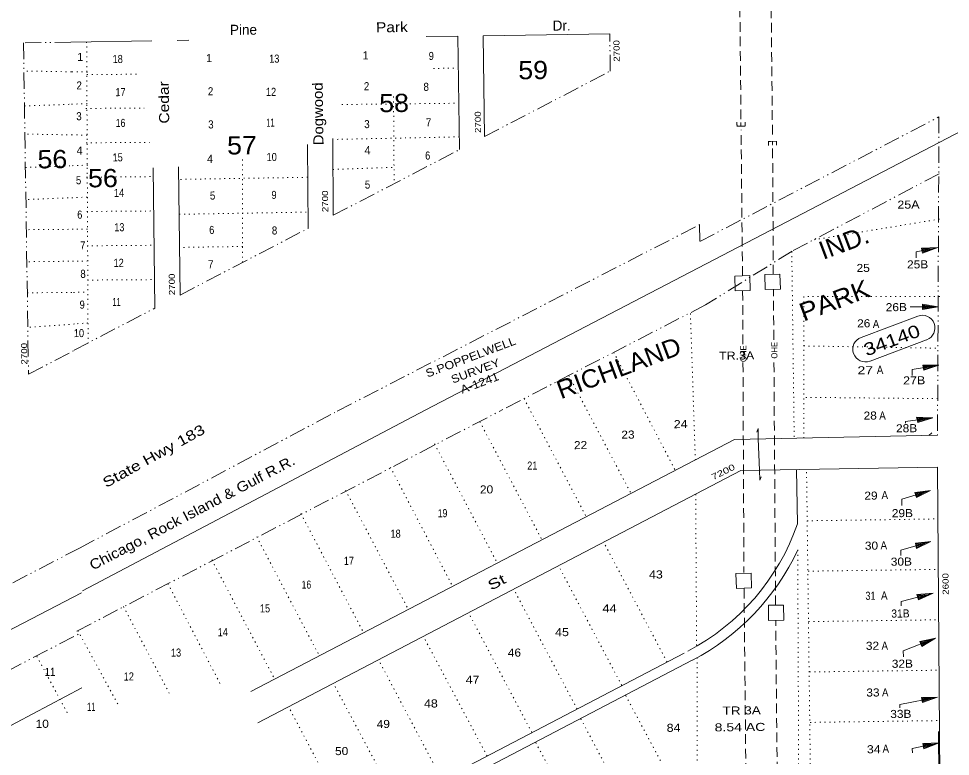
# Model space of a CAD drawing. Extents: x 2356373 to 2371954, y 6966197 to 6989612.
# Drawn here: x 2359847 to 2361692, y 6976147 to 6977607 of the extents above; entities that cross this region are included whole.
import ezdxf

# ---------------------------------------------------------------- set-up
doc = ezdxf.new("R2010")
doc.units = 0
doc.header["$LTSCALE"] = 6.4
for name, pattern in [('DASH_DOUBLE_DOT', [9.2, 5, -1.2, 0.3, -1.2, 0.3, -1.2]), ('DOTTED', [1.5, 0.3, -1.2]), ('MEDIUM_DASHED', [4.5, 3, -1.5])]:
    doc.linetypes.add(name, pattern=pattern)
for name, color, linetype in [('10', 7, 'Continuous'), ('11', 7, 'Continuous'), ('18', 7, 'Continuous'), ('20', 7, 'Continuous'), ('22', 7, 'Continuous'), ('24', 7, 'Continuous'), ('31', 7, 'Continuous'), ('32', 7, 'Continuous'), ('47', 7, 'Continuous')]:
    doc.layers.add(name, color=color, linetype=linetype)
for name, color, linetype, lineweight in [('12', 7, 'Continuous', 13), ('13', 7, 'Continuous', 13), ('15', 7, 'Continuous', 13), ('16', 7, 'DOTTED', 13), ('17', 7, 'Continuous', 13), ('19', 7, 'Continuous', 13), ('35', 7, 'DOTTED', 13), ('42', 7, 'Continuous', 13), ('43', 7, 'Continuous', 13), ('6', 7, 'DOTTED', 13), ('63', 7, 'Continuous', 13), ('7', 7, 'Continuous', 13)]:
    doc.layers.add(name, color=color, linetype=linetype, lineweight=lineweight)

msp = doc.modelspace()

# ---------------------------------------------------------------- linework, layer by layer
at = {"layer": '12'}
for points in [[(2361623.704, 6977133.6), (2361623.591, 6977145.096), (2361666.494, 6977153.816), (2361634.513, 6977152.702), (2361636.613, 6977142.525), (2361666.494, 6977153.816)], [(2361611.665, 6977036.108), (2361667.644, 6977036.658), (2361636.605, 6977041.551), (2361636.707, 6977031.156), (2361667.644, 6977036.658)], [(2361615.993, 6976900.787), (2361615.879, 6976912.383), (2361668.779, 6976921.101), (2361636.786, 6976921.187), (2361638.887, 6976910.91), (2361668.779, 6976921.101)], [(2361602.924, 6976806.483), (2361602.891, 6976809.783), (2361656.806, 6976816.91), (2361624.804, 6976817.997), (2361626.906, 6976807.619), (2361656.806, 6976816.91)], [(2361595.525, 6976643.654), (2361595.407, 6976655.65), (2361652.219, 6976673.302), (2361621.269, 6976669), (2361624.366, 6976659.034), (2361652.219, 6976673.302)], [(2361593.502, 6976544.362), (2361593.4, 6976554.657), (2361653.21, 6976572.341), (2361622.256, 6976568.538), (2361624.355, 6976558.461), (2361653.21, 6976572.341)], [(2361594.476, 6976445.097), (2361594.393, 6976453.595), (2361657.217, 6976469.707), (2361625.252, 6976466.995), (2361628.351, 6976456.927), (2361657.217, 6976469.707)], [(2361598.468, 6976344.064), (2361598.351, 6976356.059), (2361662.09, 6976380.679), (2361631.161, 6976374.277), (2361635.257, 6976364.519), (2361662.09, 6976380.679)], [(2361591.462, 6976243.022), (2361591.395, 6976249.918), (2361666.232, 6976264.35), (2361634.249, 6976263.537), (2361636.348, 6976253.36), (2361666.232, 6976264.35)], [(2361616.328, 6976154.29), (2361616.244, 6976162.787), (2361669.123, 6976173.604), (2361637.143, 6976172.49), (2361639.244, 6976162.211), (2361669.123, 6976173.604)]]:
    msp.add_lwpolyline(points, dxfattribs=at)
for points in [[(2361657.514, 6977152.028), (2361636.525, 6977151.421), (2361638.594, 6977144.444)], [(2361649.533, 6977150.35), (2361638.539, 6977150.042), (2361639.573, 6977146.454)], [(2361658.648, 6977036.57), (2361637.62, 6977039.961), (2361637.692, 6977032.766)], [(2361650.651, 6977036.492), (2361639.638, 6977038.183), (2361639.673, 6977034.585)], [(2361659.796, 6976919.712), (2361638.8, 6976919.806), (2361639.869, 6976912.718)], [(2361651.811, 6976918.334), (2361640.815, 6976918.326), (2361640.85, 6976914.729)], [(2361647.821, 6976815.723), (2361626.818, 6976816.515), (2361627.886, 6976809.528)], [(2361639.834, 6976814.644), (2361628.832, 6976815.036), (2361628.869, 6976811.437)], [(2361644.246, 6976670.725), (2361623.28, 6976667.921), (2361625.345, 6976661.143)], [(2361636.271, 6976668.248), (2361625.29, 6976666.74), (2361626.324, 6976663.252)], [(2361645.237, 6976569.863), (2361623.267, 6976567.348), (2361625.334, 6976560.47)], [(2361636.262, 6976567.475), (2361625.279, 6976566.167), (2361626.314, 6976562.579)], [(2361649.24, 6976467.53), (2361627.264, 6976465.815), (2361629.332, 6976458.836)], [(2361640.263, 6976465.442), (2361629.275, 6976464.533), (2361630.31, 6976460.946)], [(2361654.125, 6976377.502), (2361633.171, 6976373.296), (2361635.236, 6976366.618)], [(2361646.155, 6976374.524), (2361635.181, 6976372.317), (2361636.215, 6976368.827)], [(2361657.252, 6976262.663), (2361636.261, 6976262.256), (2361637.329, 6976255.268)], [(2361649.269, 6976261.084), (2361638.275, 6976260.876), (2361639.31, 6976257.188)], [(2361660.144, 6976171.816), (2361639.156, 6976171.109), (2361641.224, 6976164.132)], [(2361652.163, 6976170.138), (2361641.169, 6976169.729), (2361642.205, 6976166.141)]]:
    msp.add_lwpolyline(points, close=True, dxfattribs=at)
at = {"layer": '13'}
msp.add_line((2361311.306, 6976775.427), (2361313.913, 6976713.569), dxfattribs=at)
for points in [[(2361311.306, 6976775.427), (2361311.109, 6976795.419), (2361308.176, 6976788.693)], [(2361313.913, 6976713.569), (2361314.108, 6976693.676), (2361317.043, 6976700.304)]]:
    msp.add_lwpolyline(points, dxfattribs=at)
at = {"layer": '15'}
for p, q in [((2360716.637, 6977572.072), (2360653.662, 6977571.099)), ((2360719.844, 6977347.363), (2360716.637, 6977572.072)), ((2361017.512, 6977576.626), (2360766.618, 6977572.762)), ((2360766.618, 6977572.762), (2360769.577, 6977373.245)), ((2360110.892, 6977562.722), (2359950.958, 6977560.252)), ((2360183.903, 6977563.865), (2360160.871, 6977563.513)), ((2360469.127, 6977369.507), (2360470.187, 6977217.545)), ((2360420.454, 6977191.663), (2360419.268, 6977357.354)), ((2360117.086, 6977033.824), (2360113.837, 6977311.227)), ((2360163.826, 6977313.234), (2360166.819, 6977059.707)), ((2361666.145, 6976782.311), (2361264.331, 6976774.066)), ((2361649.15, 6976782.143), (2361655.099, 6976787.202)), ((2361264.331, 6976774.066), (2360307.203, 6976275.03)), ((2360321.072, 6976213.459), (2361276.932, 6976712.707)), ((2361276.932, 6976712.707), (2361665.765, 6976719.124)), ((2361386.885, 6976714.486), (2361388.941, 6976606.934)), ((2361164.512, 6976351.397), (2359968.96, 6975727.517)), ((2359969.18, 6975705.127), (2361180.645, 6976337.36))]:
    msp.add_line(p, q, dxfattribs=at)
at = {"layer": '15', "linetype": 'DASH_DOUBLE_DOT'}
for p, q in [((2360470.187, 6977217.545), (2360719.844, 6977347.363)), ((2360166.819, 6977059.707), (2360420.454, 6977191.663)), ((2359956.946, 6976950.674), (2360117.086, 6977033.824)), ((2359962.407, 6976394.676), (2360805.874, 6976833.246))]:
    msp.add_line(p, q, dxfattribs=at)
at = {"layer": '15', "linetype": 'DOTTED'}
for p, q in [((2361415.737, 6976016.256), (2361406.876, 6976714.781)), ((2361389.449, 6976555.254), (2361391.74, 6976016.72))]:
    msp.add_line(p, q, dxfattribs=at)
at = {"layer": '15', "linetype": 'DASH_DOUBLE_DOT'}
for points in [[(2360769.577, 6977373.245), (2361018.238, 6977502.753), (2361017.512, 6977576.626)], [(2359968.787, 6976559.494), (2360477.992, 6976830.025), (2361195.174, 6977199.073), (2361195.502, 6977165.685), (2361668.955, 6977412.172), (2361666.145, 6976782.311)], [(2361669.06, 6977299.701), (2361378.639, 6977146.79), (2361206.734, 6977040.029), (2360805.874, 6976833.246)]]:
    msp.add_lwpolyline(points, dxfattribs=at)
at = {"layer": '15'}
msp.add_lwpolyline([(2361665.765, 6976719.124), (2361671.638, 6976019.37), (2361669.639, 6976019.35)], dxfattribs=at)
for radius, end in [(449.858, 340.94276), (469.852, 335.00276)]:
    msp.add_arc((2360963.61, 6976753.917), radius, 297.56276, end, dxfattribs=at)
at = {"layer": '16'}
for p, q in [((2361377.648, 6977145.98), (2361382.476, 6976776.485)), ((2361186.752, 6976733.415), (2361176.897, 6977024.34)), ((2361187.418, 6976665.638), (2361189.371, 6976365.038)), ((2361190.592, 6976342.557), (2361190.709, 6976025.242))]:
    msp.add_line(p, q, dxfattribs=at)
at = {"layer": '17'}
for p, q in [((2361515.281, 6976975.978), (2361626.838, 6977018.062)), ((2361532.737, 6976929.161), (2361644.292, 6976971.345))]:
    msp.add_line(p, q, dxfattribs=at)
for centre, start, end in [((2361636.065, 6976994.759), 290.56276, 110.56276), ((2361523.509, 6976952.565), 110.56276, 290.56276)]:
    msp.add_arc(centre, 24.992, start, end, dxfattribs=at)
at = {"layer": '35'}
for p, q in [((2359951.658, 6977501.462), (2359857.838, 6977502.982)), ((2359858.878, 6977433.742), (2359952.428, 6977437.272)), ((2359953.148, 6977376.582), (2359859.708, 6977378.272)), ((2359860.708, 6977312.082), (2359953.878, 6977315.602)), ((2359954.628, 6977252.312), (2359861.658, 6977248.632)), ((2359955.378, 6977189.822), (2359862.548, 6977189.032)), ((2359956.128, 6977126.732), (2359863.498, 6977125.632)), ((2359864.418, 6977064.172), (2359956.868, 6977064.942)), ((2359957.618, 6977002.462), (2359865.448, 6976995.762)), ((2359883.347, 6976344.984), (2359947.01, 6976226.635))]:
    msp.add_line(p, q, dxfattribs=at)
at = {"layer": '42'}
msp.add_line((2359810.865, 6976197.145), (2359972.087, 6976282.694), dxfattribs=at)
at = {"layer": '43', "linetype": 'DASH_DOUBLE_DOT'}
msp.add_line((2359039.674, 6975908.722), (2359970.797, 6976391.434), dxfattribs=at)
for points in [[(2359950.958, 6977560.252), (2359857.008, 6977558.602), (2359866.838, 6976902.872), (2359958.238, 6976950.572)], [(2359968.787, 6976559.494), (2357100.697, 6975070.244), (2357171.247, 6974940.094), (2358764.575, 6975766.106)]]:
    msp.add_lwpolyline(points, dxfattribs=at)
at = {"layer": '6'}
for p, q in [((2359981.945, 6977560.757), (2359984.798, 6976965.043)), ((2359981.945, 6977560.757), (2359984.798, 6976965.043)), ((2359983.534, 6977500.888), (2359951.535, 6977501.473)), ((2359983.534, 6977500.888), (2359951.535, 6977501.473)), ((2360718.26, 6977508.705), (2360665.466, 6977507.996)), ((2359982.584, 6977495.78), (2360085.318, 6977496.71)), ((2360589.441, 6977452.407), (2360590.538, 6977280.311)), ((2359952.166, 6977437.297), (2359983.146, 6977438.402)), ((2359980.242, 6977428.875), (2360095.628, 6977429.658)), ((2360487.262, 6977436.678), (2360718.943, 6977439.23)), ((2359982.761, 6977376.014), (2359952.761, 6977376.619)), ((2360719.596, 6977372.654), (2360468.714, 6977367.591)), ((2359980.909, 6977360.9), (2360106.055, 6977361.845)), ((2360290.154, 6977124.101), (2360290.471, 6977335.108)), ((2359953.361, 6977315.64), (2359984.342, 6977316.745)), ((2360469.294, 6977308.312), (2360590.221, 6977312.5)), ((2359981.576, 6977293.025), (2360113.531, 6977294.021)), ((2360419.461, 6977292.726), (2360163.572, 6977288.514)), ((2359982.964, 6977253.45), (2359953.982, 6977252.364)), ((2359982.964, 6977253.45), (2359953.982, 6977252.364)), ((2359982.243, 6977225.049), (2360115.198, 6977226.055)), ((2360165.249, 6977219.548), (2360420.139, 6977223.852)), ((2361669.942, 6977209.935), (2361421.41, 6977169.003)), ((2359983.586, 6977190.072), (2359954.596, 6977189.886)), ((2359983.586, 6977190.072), (2359954.596, 6977189.886)), ((2359982.911, 6977157.174), (2360115.865, 6977158.179)), ((2360290.841, 6977155.798), (2360165.892, 6977153.972)), ((2359984.205, 6977127.094), (2359955.216, 6977126.81)), ((2359983.577, 6977089.298), (2360116.533, 6977090.205)), ((2359955.822, 6977065.032), (2359983.814, 6977065.206)), ((2359984.41, 6977004.53), (2359956.436, 6977002.556)), ((2361025.133, 6976946.351), (2361146.963, 6976713.029)), ((2361401.477, 6976959.065), (2361666.91, 6976954.612)), ((2360936.167, 6976900.458), (2361059.438, 6976667.082)), ((2360847.749, 6976854.842), (2360970.913, 6976621.123)), ((2361666.463, 6976854.696), (2361402.478, 6976857.301)), ((2360760.039, 6976809.412), (2360883.388, 6976575.176)), ((2360670.577, 6976765.236), (2360794.863, 6976529.218)), ((2360583.051, 6976719.287), (2360706.337, 6976483.261)), ((2360494.528, 6976673.329), (2360618.812, 6976437.415)), ((2360406.002, 6976627.372), (2360530.287, 6976391.456)), ((2361407.875, 6976613.119), (2361666.769, 6976616.762)), ((2360318.476, 6976581.523), (2360442.763, 6976345.508)), ((2361130.693, 6976333.871), (2361005.4, 6976570.676)), ((2360229.952, 6976535.567), (2360354.237, 6976299.55)), ((2361041.174, 6976287.303), (2360915.881, 6976524.109)), ((2361409.855, 6976513.365), (2361667.75, 6976516.998)), ((2360245.862, 6976291.368), (2360142.43, 6976489.219)), ((2360952.654, 6976240.745), (2360827.362, 6976477.551)), ((2360054.905, 6976443.372), (2360146.613, 6976269.87)), ((2360863.135, 6976194.279), (2360737.843, 6976431.085)), ((2361410.835, 6976413.602), (2361667.729, 6976417.223)), ((2359964.397, 6976395.795), (2360045.054, 6976247.872)), ((2360774.616, 6976147.721), (2360648.323, 6976384.518)), ((2360685.098, 6976101.154), (2360559.805, 6976337.962)), ((2361412.812, 6976313.948), (2361670.71, 6976317.479)), ((2360596.579, 6976054.598), (2360470.286, 6976291.395)), ((2361180.763, 6976020.046), (2361048.359, 6976268.378)), ((2360507.06, 6976008.03), (2360381.768, 6976244.836)), ((2361091.245, 6975973.479), (2360959.839, 6976221.822)), ((2361413.793, 6976214.184), (2361669.689, 6976217.797)), ((2361002.725, 6975927.021), (2360870.321, 6976175.255))]:
    msp.add_line(p, q, dxfattribs=at)
at = {"layer": '6', "linetype": 'Continuous'}
msp.add_line((2361669.639, 6976019.35), (2361667.903, 6976196.085), dxfattribs=at)
at = {"layer": '6'}
msp.add_lwpolyline([(2361670.445, 6977056.879), (2361401.518, 6977056.738), (2361401.697, 6976776.885)], dxfattribs=at)
at = {"layer": '63'}
for p, q in [((2365622.181, 6979419.174), (2360651.928, 6976831.733)), ((2359973.619, 6976474.664), (2360651.928, 6976831.733)), ((2357137.337, 6975000.204), (2359971.947, 6976470.874))]:
    msp.add_line(p, q, dxfattribs=at)
at = {"layer": '7', "linetype": 'MEDIUM_DASHED'}
for p, q in [((2361336.367, 6977684.56), (2361339.45, 6977370.845)), ((2361277.102, 6977407.822), (2361274.596, 6977662.939)), ((2361280.147, 6977097.854), (2361277.31, 6977386.73)), ((2361339.656, 6977349.753), (2361341.099, 6977100.023)), ((2361280.416, 6977068.286), (2361280.891, 6976962.357)), ((2361342.055, 6976971.423), (2361341.4, 6977070.453)), ((2361345.533, 6976446.052), (2361342.333, 6976929.448)), ((2361281.053, 6976926.023), (2361282.914, 6976510.719)), ((2361283.227, 6976478.83), (2361289.347, 6975855.757)), ((2361351.308, 6975858.065), (2361345.828, 6976416.062))]:
    msp.add_line(p, q, dxfattribs=at)
at = {"layer": '7'}
for points in [[(2361264.73, 6977097.382), (2361265.64, 6977067.829), (2361295.453, 6977068.752), (2361294.543, 6977098.294)], [(2361324.339, 6977100.222), (2361325.249, 6977070.669), (2361355.062, 6977071.592), (2361354.152, 6977101.134)], [(2361267.157, 6976508.854), (2361268.068, 6976479.302), (2361297.88, 6976480.224), (2361296.969, 6976509.767)], [(2361331.538, 6976445.914), (2361331.833, 6976415.924), (2361361.822, 6976416.22), (2361361.526, 6976446.209)]]:
    msp.add_lwpolyline(points, close=True, dxfattribs=at)

# ---------------------------------------------------------------- texts
at = {"layer": '10', "width": 1.25}
msp.add_text('TR 3A', height=15.99, rotation=0.563, dxfattribs=at).set_placement((2361240.689, 6976229.479))
at = {"layer": '11', "width": 1.3}
msp.add_text('8.54 AC', height=15.99, rotation=0.563, dxfattribs=at).set_placement((2361225.018, 6976196.333))
at = {"layer": '12'}
for s, p in [('1', (2359963.325, 6977522.684)), ('1', (2359963.325, 6977522.684)), ('1', (2360218.279, 6977520.489)), ('1', (2360528.142, 6977525.833)), ('4', (2359962.144, 6977337.522)), ('4', (2359962.144, 6977337.522)), ('4', (2360531.985, 6977338.32)), ('4', (2360220.236, 6977321.161))]:
    msp.add_text(s, height=15.99, rotation=0.563, dxfattribs=at).set_placement(p)
for s, width, p in [('18', 0.85, (2360033.345, 6977518.672)), ('13', 0.85, (2360343.255, 6977519.317)), ('9', 0.85, (2360659.118, 6977524.72)), ('2', 0.9, (2359961.878, 6977466.385)), ('2', 0.9, (2359961.878, 6977466.385)), ('2', 0.9, (2360530.741, 6977464.874)), ('8', 0.9, (2360648.722, 6977463.634)), ('17', 0.85, (2360038.988, 6977453.145)), ('2', 0.9, (2360221.922, 6977454.841)), ('12', 0.85, (2360336.902, 6977453.673)), ('3', 0.9, (2359961.476, 6977405.497)), ('3', 0.9, (2359961.476, 6977405.497)), ('16', 0.8, (2360039.585, 6977392.168)), ('11', 0.55, (2360337.501, 6977392.694)), ('3', 0.9, (2360531.478, 6977389.901)), ('7', 0.9, (2360653.411, 6977393.398)), ('3', 0.9, (2360222.566, 6977389.266)), ('15', 0.85, (2360033.256, 6977324.124)), ('10', 0.85, (2360338.169, 6977324.719)), ('6', 0.85, (2360652.056, 6977327.703)), ('5', 0.9, (2359960.721, 6977278.824)), ('5', 0.9, (2359960.721, 6977278.824)), ('5', 0.9, (2360532.652, 6977270.245)), ('14', 0.85, (2360035.948, 6977253.77)), ('5', 0.9, (2360225.947, 6977248.537)), ('9', 0.85, (2360347.904, 6977249.736)), ('25A', 1.15, (2361586.762, 6977230.511)), ('6', 0.85, (2359963.387, 6977210.868)), ('6', 0.85, (2359963.387, 6977210.868)), ('13', 0.85, (2360036.615, 6977185.794)), ('6', 0.85, (2360224.616, 6977180.543)), ('8', 0.9, (2360348.593, 6977179.46)), ('7', 0.9, (2359968.985, 6977149.94)), ('7', 0.9, (2359968.985, 6977149.94)), ('12', 0.85, (2360035.306, 6977115.4)), ('7', 0.9, (2360222.286, 6977112.537)), ('25', 1.1, (2361506.014, 6977105.252)), ('25B', 1.1, (2361605.919, 6977112.231)), ('8', 0.9, (2359969.537, 6977093.658)), ('8', 0.9, (2359969.537, 6977093.658)), ('9', 0.85, (2359968.136, 6977032.761)), ('9', 0.85, (2359968.136, 6977032.761)), ('11', 0.55, (2360033.068, 6977037.999)), ('26B', 1.1, (2361563.761, 6977027.641)), ('26', 1.1, (2361507.09, 6976995.692)), ('A', 0.9, (2361538.095, 6976994.397)), ('10', 0.85, (2359956.695, 6976976.364)), ('10', 0.85, (2359956.695, 6976976.364)), ('TR.3A', 1.15, (2361233.792, 6976931.625)), (' 27', 1.3, (2361500.006, 6976902.647)), ('A', 0.9, (2361545.983, 6976903.698)), ('27B', 1.15, (2361598.176, 6976882.717)), ('28', 1.1, (2361519.88, 6976813.166)), ('A', 0.9, (2361550.87, 6976813.271)), ('24', 1.15, (2361144.145, 6976796.279)), ('28B', 1.1, (2361584.11, 6976788.003)), ('23', 1.1, (2361040.379, 6976775.465)), ('22', 1.1, (2360946.607, 6976754.75)), ('21', 0.85, (2360854.029, 6976714.251)), ('20', 1.1, (2360760.518, 6976667.044)), ('29', 1.1, (2361521.436, 6976654.724)), ('A', 0.9, (2361555.415, 6976655.857)), ('19', 0.8, (2360677.003, 6976620.036)), ('29B', 1.1, (2361575.764, 6976620.067)), ('18', 0.85, (2360583.425, 6976579.528)), ('30', 1.1, (2361522.408, 6976555.759)), ('A', 0.9, (2361553.391, 6976556.563)), ('17', 0.85, (2360490.978, 6976525.834)), ('30B', 1.1, (2361573.705, 6976524.173)), ('43', 1.15, (2361095.083, 6976498.776)), ('16', 0.8, (2360407.463, 6976478.726)), ('31', 0.85, (2361523.381, 6976456.695)), ('A', 0.9, (2361554.369, 6976457.2)), ('15', 0.85, (2360324.946, 6976431.728)), ('44', 1.2, (2361002.764, 6976431.787)), ('31B', 0.95, (2361574.713, 6976421.51)), ('14', 0.85, (2360241.43, 6976384.72)), ('45', 1.15, (2360909.252, 6976384.681)), ('32', 1.1, (2361524.353, 6976357.731)), ('A', 0.9, (2361555.342, 6976357.936)), ('13', 0.85, (2360148.852, 6976344.221)), ('46', 1.1, (2360815.676, 6976344.173)), ('32B', 1.1, (2361575.689, 6976322.147)), ('12', 0.85, (2360055.342, 6976297.015)), ('47', 1.15, (2360732.226, 6976290.467)), ('33', 1.1, (2361525.261, 6976265.265)), ('A', 0.9, (2361556.252, 6976265.47)), ('11', 0.55, (2359982.952, 6976236.92)), ('11', 0.55, (2359982.952, 6976236.92)), ('48', 1.15, (2360649.709, 6976243.469)), ('33B', 1.1, (2361572.666, 6976222.843)), ('49', 1.1, (2360556.133, 6976202.96)), ('84', 1.15, (2361130.054, 6976195.401)), ('A', 0.9, (2361557.344, 6976154.21)), ('50', 1.1, (2360473.681, 6976149.365)), ('34', 1.15, (2361526.364, 6976153.005))]:
    msp.add_text(s, height=15.99, rotation=0.563, dxfattribs=dict(at, width=width)).set_placement(p)
at = {"layer": '17', "width": 1.25}
msp.add_text('34140', height=24.99, rotation=20.563, dxfattribs=at).set_placement((2361525.65, 6976938.19))
at = {"layer": '18'}
for s, width, p in [('IND.', 1.05, (2361439.796, 6977129.196)), ('PARK', 1.1, (2361401.007, 6977006.947)), ('RICHLAND', 1.05, (2360920.646, 6976853.368))]:
    msp.add_text(s, height=35.99, rotation=20.563, dxfattribs=dict(at, width=width)).set_placement(p)
at = {"layer": '19'}
for s, p in [('Pine', (2360265.736, 6977574.342)), ('Dr.', (2360904.483, 6977582.813))]:
    msp.add_text(s, height=19.99, rotation=0.563, dxfattribs=at).set_placement(p)
for s, rotation, width, p in [('Park', 0.563, 1.15, (2360554.609, 6977579.478)), ('Cedar', 90.794, 1.15, (2360145.49, 6977399.107)), ('Dogwood', 90.794, 1.1, (2360450.83, 6977356.218)), ('State Hwy 183', 28.982, 1.3, (2360020.609, 6976677.871)), ('Chicago, Rock Island & Gulf R.R.', 27.691, 1.15, (2359994.219, 6976514.656)), ('St', 27.691, 1.4, (2360782.402, 6976474.611))]:
    msp.add_text(s, height=19.99, rotation=rotation, dxfattribs=dict(at, width=width)).set_placement(p)
at = {"layer": '20', "width": 1.15}
for s, p in [('S.POPPELWELL', (2360656.533, 6976896.36)), ('SURVEY', (2360706.781, 6976884.435)), ('A-1241', (2360725.374, 6976864.38))]:
    msp.add_text(s, height=15.99, rotation=20.563, dxfattribs=at).set_placement(p)
at = {"layer": '22', "width": 1.1}
for s, p in [('59', (2360836.447, 6977486.572)), ('58', (2360561.16, 6977421.484)), ('57', (2360260.063, 6977337.749)), ('56', (2359984.774, 6977272.761))]:
    msp.add_text(s, height=35.99, rotation=0.563, dxfattribs=at).set_placement(p)
at = {"layer": '24'}
for s, rotation, width, p in [('2700', 90.563, 1.2, (2361037.051, 6977521.334)), ('2700', 90.563, 1.2, (2360762.508, 6977380.374)), ('2700', 90.563, 1.2, (2360460.129, 6977223.744)), ('2700', 90.563, 1.2, (2360156.824, 6977059.409)), ('7200', 26.583, 1.4, (2361222.139, 6976693.172)), ('2600', 90.563, 1.2, (2361688.238, 6976466.713))]:
    msp.add_text(s, height=12, rotation=rotation, dxfattribs=dict(at, width=width)).set_placement(p)
at = {"layer": '31'}
for s, width, p in [('11', 0.9, (2359898.817, 6976306.034)), ('10', 1.1, (2359881.047, 6976203.264))]:
    msp.add_text(s, height=15.99, rotation=0.684, dxfattribs=dict(at, width=width)).set_placement(p)
at = {"layer": '32', "width": 1.1}
msp.add_text('56', height=35.99, rotation=0.684, dxfattribs=at).set_placement((2359884.837, 6977310.254))
at = {"layer": '47', "width": 1.2}
msp.add_text('2700', height=11.99, rotation=90.684, dxfattribs=at).set_placement((2359864.467, 6976922.234))
at = {"layer": '7'}
for s, height, rotation, width, p in [('E', 17.99, 90.529, 0.7, (2361286.258, 6977391.817)), ('E', 17.99, 270.453, 0.7, (2361330.501, 6977365.759)), ('OHE', 12, 90, 0.95, (2361349.186, 6976933.969)), ('OHE', 12, 90, 0.95, (2361287.874, 6976927.154))]:
    msp.add_text(s, height=height, rotation=rotation, dxfattribs=dict(at, width=width)).set_placement(p)

doc.saveas('drawing.dxf')
